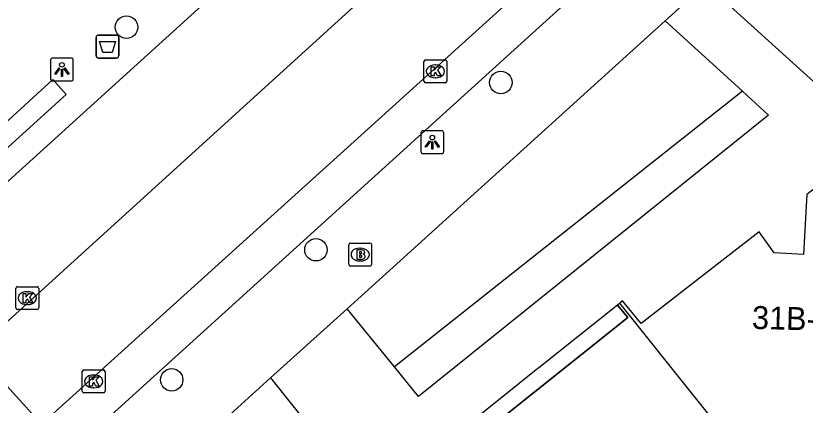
# Model space of a CAD drawing. Extents: x 159040 to 160094, y 381214 to 382518.
# Drawn here: x 159751.42 to 159785.85, y 381930.35 to 381947.32 of the extents above; entities that cross this region are included whole.
import ezdxf

# ---------------------------------------------------------------- set-up
doc = ezdxf.new("R2010")
doc.units = 0
for name, color, linetype in [('IMGEO_Afvalbak', 7, 'Continuous'), ('IMGEO_Boom', 7, 'Continuous'), ('IMGEO_Brandkraan', 7, 'Continuous'), ('IMGEO_Haag', 7, 'Continuous'), ('IMGEO_Kolk', 7, 'Continuous'), ('IMGEO_Lichtpunt', 7, 'Continuous'), ('IMGEO_Pand', 7, 'Continuous'), ('IMGEO_Pand_nummerreeks', 7, 'Continuous'), ('IMGEO_Pand_overbouw', 7, 'Continuous'), ('IMGEO_Rijbaan_lokaal_open', 7, 'Continuous'), ('IMGEO_Voetpad_open', 7, 'Continuous')]:
    doc.layers.add(name, color=color, linetype=linetype)

msp = doc.modelspace()

# ---------------------------------------------------------------- linework, layer by layer
at = {"layer": 'IMGEO_Afvalbak'}
for p, q in [((159754.922, 381945.582), (159754.922, 381946.382)), ((159754.922, 381946.382), (159754.922, 381945.582)), ((159755.022, 381946.482), (159755.812, 381946.482)), ((159755.812, 381946.482), (159755.022, 381946.482)), ((159755.912, 381946.382), (159755.912, 381945.582)), ((159755.912, 381945.582), (159755.912, 381946.382)), ((159755.812, 381945.482), (159755.022, 381945.482)), ((159755.022, 381945.482), (159755.812, 381945.482))]:
    msp.add_line(p, q, dxfattribs=at)
msp.add_lwpolyline([(159755.065, 381946.196), (159755.769, 381946.196), (159755.62, 381945.726), (159755.214, 381945.726), (159755.065, 381946.196)], dxfattribs=at)
for centre, start, end in [((159755.022, 381946.382), 90, 180), ((159755.022, 381946.382), 90, 180), ((159755.812, 381946.382), 0, 90), ((159755.812, 381946.382), 360, 90), ((159755.022, 381945.582), 180, 270), ((159755.022, 381945.582), 180, 270), ((159755.812, 381945.582), 270, 0), ((159755.812, 381945.582), 270, 0)]:
    msp.add_arc(centre, 0.1, start, end, dxfattribs=at)
at = {"layer": 'IMGEO_Boom'}
for centre in [(159756.249, 381946.829), (159772.577, 381944.416), (159764.511, 381937.126), (159758.218, 381931.456)]:
    msp.add_circle(centre, 0.489, dxfattribs=at)
at = {"layer": 'IMGEO_Brandkraan'}
for p, q in [((159765.94, 381936.492), (159765.94, 381937.344)), ((159766.015, 381937.418), (159766.867, 381937.418)), ((159766.941, 381937.344), (159766.941, 381936.492)), ((159766.428, 381937.198), (159766.453, 381937.198)), ((159766.451, 381936.638), (159766.426, 381936.638)), ((159766.867, 381936.418), (159766.015, 381936.418))]:
    msp.add_line(p, q, dxfattribs=at)
for points in [[(159765.94, 381936.492), (159765.94, 381937.344)], [(159766.015, 381937.418), (159766.867, 381937.418)], [(159766.941, 381937.344), (159766.941, 381936.492)], [(159766.288, 381937.118), (159766.288, 381936.718), (159766.501, 381936.718)], [(159766.519, 381937.118), (159766.288, 381937.118)], [(159766.467, 381937.037), (159766.413, 381937.037), (159766.413, 381936.961)], [(159766.413, 381936.961), (159766.466, 381936.961)], [(159766.475, 381936.885), (159766.413, 381936.885), (159766.413, 381936.804)], [(159766.413, 381936.804), (159766.475, 381936.804)], [(159766.867, 381936.418), (159766.015, 381936.418)]]:
    msp.add_lwpolyline(points, dxfattribs=at)
for centre, radius, start, end in [((159766.017, 381937.342), 0.0765, 91.552, 178.448), ((159766.017, 381937.342), 0.0765, 91.552, 178.448), ((159766.865, 381937.342), 0.0765, 1.552, 88.448), ((159766.865, 381937.342), 0.0765, 1.552, 88.448), ((159766.468, 381936.999), 0.0379, 267.8285, 90.9355), ((159766.523, 381936.973), 0.145, 59.4692, 91.5367), ((159766.548, 381937.02), 0.0922, 285.5137, 58.1501), ((159766.476, 381936.844), 0.0404, 269.8759, 90.5077), ((159766.507, 381936.969), 0.251, 268.6676, 293.5347), ((159766.553, 381936.828), 0.105, 301.3115, 78.989), ((159766.017, 381936.494), 0.0765, 181.552, 268.448), ((159766.017, 381936.494), 0.0765, 181.552, 268.448), ((159766.865, 381936.494), 0.0765, 271.552, 358.448), ((159766.865, 381936.494), 0.0765, 271.552, 358.448)]:
    msp.add_arc(centre, radius, start, end, dxfattribs=at)
for centre, major_axis, ratio, start_param, end_param in [((159766.427, 381936.918), (-0.387, 0.002), 0.722429, 4.712389, 7.853982), ((159766.452, 381936.918), (-0.39, 0.002), 0.717154, 1.570796, 4.712389)]:
    msp.add_ellipse(centre, major_axis=major_axis, ratio=ratio, start_param=start_param, end_param=end_param, dxfattribs=at)
at = {"layer": 'IMGEO_Haag'}
msp.add_lwpolyline([(159783.111, 381944.037), (159767.935, 381932.02)], dxfattribs=at)
at = {"layer": 'IMGEO_Kolk'}
for p, q in [((159769.221, 381944.476), (159769.221, 381945.328)), ((159769.296, 381945.402), (159770.148, 381945.402)), ((159770.222, 381945.328), (159770.222, 381944.476)), ((159769.709, 381945.182), (159769.734, 381945.182)), ((159769.732, 381944.622), (159769.707, 381944.622)), ((159770.148, 381944.402), (159769.296, 381944.402)), ((159751.418, 381934.592), (159751.418, 381935.444)), ((159751.493, 381935.518), (159752.345, 381935.518)), ((159751.906, 381935.298), (159751.931, 381935.298)), ((159752.419, 381935.444), (159752.419, 381934.592)), ((159751.929, 381934.738), (159751.904, 381934.738)), ((159752.345, 381934.518), (159751.493, 381934.518)), ((159754.314, 381930.962), (159754.314, 381931.814)), ((159754.389, 381931.888), (159755.241, 381931.888)), ((159755.315, 381931.814), (159755.315, 381930.962)), ((159754.802, 381931.668), (159754.827, 381931.668)), ((159754.825, 381931.108), (159754.8, 381931.108)), ((159755.241, 381930.888), (159754.389, 381930.888))]:
    msp.add_line(p, q, dxfattribs=at)
for points in [[(159769.221, 381944.476), (159769.221, 381945.328)], [(159769.296, 381945.402), (159770.148, 381945.402)], [(159770.222, 381945.328), (159770.222, 381944.476)], [(159769.542, 381945.102), (159769.665, 381945.102), (159769.665, 381944.951), (159769.795, 381945.102), (159769.959, 381945.102), (159769.813, 381944.951), (159769.966, 381944.702), (159769.814, 381944.702), (159769.729, 381944.866), (159769.665, 381944.799), (159769.665, 381944.702), (159769.542, 381944.702), (159769.542, 381945.102)], [(159770.148, 381944.402), (159769.296, 381944.402)], [(159751.418, 381934.592), (159751.418, 381935.444)], [(159751.493, 381935.518), (159752.345, 381935.518)], [(159752.419, 381935.444), (159752.419, 381934.592)], [(159751.739, 381935.218), (159751.862, 381935.218), (159751.862, 381935.067), (159751.992, 381935.218), (159752.156, 381935.218), (159752.01, 381935.067), (159752.163, 381934.818), (159752.011, 381934.818), (159751.926, 381934.982), (159751.862, 381934.915), (159751.862, 381934.818), (159751.739, 381934.818), (159751.739, 381935.218)], [(159752.345, 381934.518), (159751.493, 381934.518)], [(159754.314, 381930.962), (159754.314, 381931.814)], [(159754.389, 381931.888), (159755.241, 381931.888)], [(159755.315, 381931.814), (159755.315, 381930.962)], [(159754.635, 381931.588), (159754.758, 381931.588), (159754.758, 381931.437), (159754.888, 381931.588), (159755.052, 381931.588), (159754.906, 381931.437), (159755.059, 381931.188), (159754.907, 381931.188), (159754.822, 381931.352), (159754.758, 381931.285), (159754.758, 381931.188), (159754.635, 381931.188), (159754.635, 381931.588)], [(159755.241, 381930.888), (159754.389, 381930.888)]]:
    msp.add_lwpolyline(points, dxfattribs=at)
for centre, start, end in [((159769.298, 381945.326), 91.552, 178.448), ((159769.298, 381945.326), 91.552, 178.448), ((159770.146, 381945.326), 1.552, 88.448), ((159770.146, 381945.326), 1.552, 88.448), ((159769.298, 381944.478), 181.552, 268.448), ((159769.298, 381944.478), 181.552, 268.448), ((159770.146, 381944.478), 271.552, 358.448), ((159770.146, 381944.478), 271.552, 358.448), ((159751.495, 381935.442), 91.552, 178.448), ((159751.495, 381935.442), 91.552, 178.448), ((159752.343, 381935.442), 1.552, 88.448), ((159752.343, 381935.442), 1.552, 88.448), ((159751.495, 381934.594), 181.552, 268.448), ((159751.495, 381934.594), 181.552, 268.448), ((159752.343, 381934.594), 271.552, 358.448), ((159752.343, 381934.594), 271.552, 358.448), ((159754.391, 381931.812), 91.552, 178.448), ((159754.391, 381931.812), 91.552, 178.448), ((159755.239, 381931.812), 1.552, 88.448), ((159755.239, 381931.812), 1.552, 88.448), ((159754.391, 381930.964), 181.552, 268.448), ((159754.391, 381930.964), 181.552, 268.448), ((159755.239, 381930.964), 271.552, 358.448), ((159755.239, 381930.964), 271.552, 358.448)]:
    msp.add_arc(centre, 0.0765, start, end, dxfattribs=at)
for centre, major_axis, ratio, start_param, end_param in [((159769.708, 381944.902), (-0.387, 0.002), 0.722429, 4.712389, 7.853982), ((159769.733, 381944.902), (-0.39, 0.002), 0.717154, 1.570796, 4.712389), ((159751.905, 381935.018), (-0.387, 0.002), 0.722429, 4.712389, 7.853982), ((159751.93, 381935.018), (-0.39, 0.002), 0.717154, 1.570796, 4.712389), ((159754.801, 381931.388), (-0.387, 0.002), 0.722429, 4.712389, 7.853982), ((159754.826, 381931.388), (-0.39, 0.002), 0.717154, 1.570796, 4.712389)]:
    msp.add_ellipse(centre, major_axis=major_axis, ratio=ratio, start_param=start_param, end_param=end_param, dxfattribs=at)
at = {"layer": 'IMGEO_Lichtpunt'}
for p, q in [((159752.931, 381945.388), (159752.931, 381944.581)), ((159752.931, 381945.388), (159752.931, 381944.581)), ((159753.833, 381945.483), (159753.025, 381945.483)), ((159753.833, 381945.483), (159753.025, 381945.483)), ((159753.927, 381944.581), (159753.927, 381945.388)), ((159753.927, 381944.581), (159753.927, 381945.388)), ((159753.025, 381944.487), (159753.833, 381944.487)), ((159753.025, 381944.487), (159753.833, 381944.487)), ((159769.09, 381942.217), (159769.09, 381941.41)), ((159769.09, 381942.217), (159769.09, 381941.41)), ((159769.992, 381942.312), (159769.184, 381942.312)), ((159769.992, 381942.312), (159769.184, 381942.312)), ((159770.086, 381941.41), (159770.086, 381942.217)), ((159770.086, 381941.41), (159770.086, 381942.217)), ((159769.184, 381941.316), (159769.992, 381941.316)), ((159769.184, 381941.316), (159769.992, 381941.316))]:
    msp.add_line(p, q, dxfattribs=at)
for points in [[(159753.305, 381945.052), (159753.344, 381945.024), (159753.156, 381944.762), (159753.118, 381944.789), (159753.305, 381945.052)], [(159753.407, 381945.004), (159753.454, 381945.004), (159753.454, 381944.682), (159753.407, 381944.682), (159753.407, 381945.004)], [(159753.517, 381945.024), (159753.555, 381945.051), (159753.742, 381944.789), (159753.703, 381944.761), (159753.517, 381945.024)], [(159769.464, 381941.881), (159769.503, 381941.853), (159769.315, 381941.591), (159769.277, 381941.618), (159769.464, 381941.881)], [(159769.566, 381941.833), (159769.613, 381941.833), (159769.613, 381941.511), (159769.566, 381941.511), (159769.566, 381941.833)], [(159769.676, 381941.853), (159769.714, 381941.88), (159769.901, 381941.618), (159769.862, 381941.59), (159769.676, 381941.853)]]:
    msp.add_lwpolyline(points, dxfattribs=at)
for centre in [(159753.43, 381945.186), (159769.589, 381942.015)]:
    msp.add_circle(centre, 0.0994, dxfattribs=at)
for centre, start, end in [((159753.025, 381945.388), 90, 180), ((159753.025, 381945.388), 90, 180), ((159753.833, 381945.388), 0, 90), ((159753.833, 381945.388), 0, 90), ((159753.025, 381944.581), 180, 270), ((159753.025, 381944.581), 180, 270), ((159753.833, 381944.581), 270, 0), ((159753.833, 381944.581), 270, 360), ((159769.184, 381942.217), 90, 180), ((159769.184, 381942.217), 90, 180), ((159769.992, 381942.217), 0, 90), ((159769.992, 381942.217), 0, 90), ((159769.184, 381941.41), 180, 270), ((159769.184, 381941.41), 180, 270), ((159769.992, 381941.41), 270, 0), ((159769.992, 381941.41), 270, 360)]:
    msp.add_arc(centre, 0.0946, start, end, dxfattribs=at)
at = {"layer": 'IMGEO_Pand'}
for points in [[(159795.43, 381933.255), (159790.598, 381937.647), (159789.796, 381936.73), (159788.482, 381936.794), (159788.637, 381939.448), (159787.927, 381940.084), (159786.682, 381940.119), (159785.928, 381939.536), (159785.852, 381938.242), (159785.776, 381936.926), (159784.503, 381936.989), (159783.845, 381937.912), (159778.695, 381933.918), (159777.888, 381934.895), (159777.771, 381934.801)], [(159777.771, 381934.801), (159777.66, 381934.711), (159778.111, 381934.176), (159763.963, 381922.882)], [(159784.538, 381926.335), (159777.771, 381934.801)]]:
    msp.add_lwpolyline(points, dxfattribs=at)
at = {"layer": 'IMGEO_Pand_overbouw'}
msp.add_lwpolyline([(159777.66, 381934.711), (159774.238, 381931.98), (159774.05, 381931.83), (159770.623, 381929.093), (159770.429, 381928.939), (159767.013, 381926.212), (159766.816, 381926.055), (159763.538, 381923.437), (159763.963, 381922.882), (159778.111, 381934.176)], close=True, dxfattribs=at)
at = {"layer": 'IMGEO_Rijbaan_lokaal_open'}
for points in [[(159749.634, 381932.728), (159783.427, 381963.422)], [(159786.018, 381959.79), (159752.536, 381929.526)], [(159752.536, 381929.526), (159749.634, 381932.728)]]:
    msp.add_lwpolyline(points, dxfattribs=at)
at = {"layer": 'IMGEO_Voetpad_open'}
for points in [[(159746.532, 381936.009), (159774.997, 381961.802), (159776.81, 381963.382)], [(159785.168, 381956.704), (159778.451, 381950.642), (159753.705, 381928.216)], [(159779.75, 381947.105), (159781.515, 381948.718)], [(159781.515, 381948.718), (159792.293, 381938.975)], [(159765.876, 381934.557), (159779.75, 381947.105)], [(159779.75, 381947.105), (159783.111, 381944.037)], [(159753.037, 381944.54), (159753.618, 381943.895), (159750.281, 381940.883), (159749.708, 381941.514), (159753.037, 381944.54)], [(159783.111, 381944.037), (159784.253, 381942.995), (159768.978, 381930.733), (159767.935, 381932.02)], [(159762.532, 381931.539), (159765.876, 381934.557)], [(159767.935, 381932.02), (159765.876, 381934.557)], [(159752.289, 381922.249), (159762.532, 381931.539)], [(159762.532, 381931.539), (159764.299, 381929.323)]]:
    msp.add_lwpolyline(points, dxfattribs=at)

# ---------------------------------------------------------------- texts
at = {"layer": 'IMGEO_Pand_nummerreeks'}
msp.add_text('31B-31F', height=1, rotation=358.5227, dxfattribs=at).set_placement((159783.52, 381933.68))

doc.saveas('drawing.dxf')
